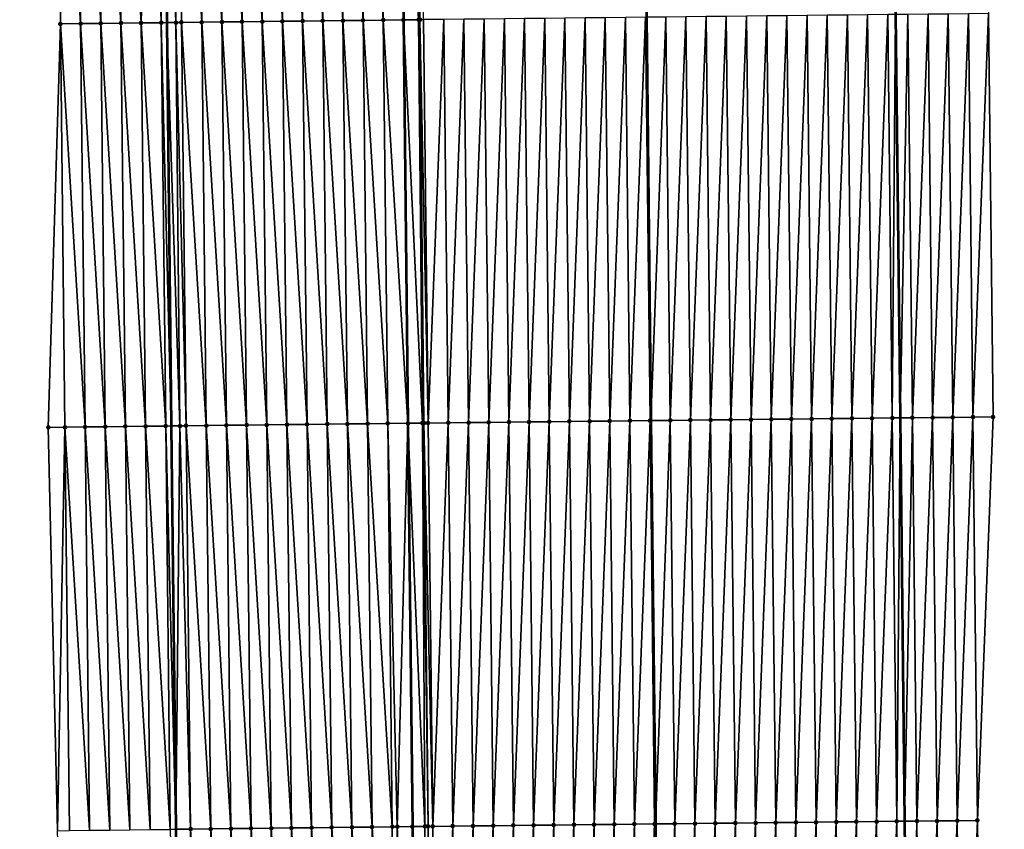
# Model space of a CAD drawing. Header units: feet. Extents: x 2010743 to 2022806, y 818705 to 837694.
# Tile 387 of 531: x 2011441 to 2011489, y 831913 to 831953. Entities that reach past the tile are written whole.
import ezdxf

# ---------------------------------------------------------------- set-up
doc = ezdxf.new("R2010")
doc.units = ezdxf.units.FT
doc.header["$MEASUREMENT"] = 0
for name, color, linetype, lineweight in [('EP_Travel Lane', 172, 'Continuous', 53), ('Road Shots', 141, 'Continuous', 100), ('STRIPING', 60, 'Continuous', 53)]:
    doc.layers.add(name, color=color, linetype=linetype, lineweight=lineweight)
doc.layers.add('I-77-MM17-21_NB-Surface-Border', color=7, linetype='Continuous')
doc.layers.add('I-77-MM17-21_NB-Surface-TIN', color=7, linetype='Continuous')

msp = doc.modelspace()

# ---------------------------------------------------------------- linework, layer by layer
at = {"layer": 'EP_Travel Lane'}
for points in [[(2011444.494, 832293.251, 313.631), (2011444.683, 832273.258, 314.1), (2011444.871, 832253.265, 314.597), (2011445.059, 832233.272, 315.096), (2011445.247, 832213.279, 315.587), (2011445.436, 832193.285, 316.067), (2011445.624, 832173.292, 316.56), (2011445.814, 832153.284, 317.06), (2011446.014, 832133.291, 317.55), (2011446.214, 832113.298, 318.04), (2011446.414, 832093.305, 318.558), (2011446.623, 832073.297, 319.07), (2011446.847, 832053.304, 319.57), (2011447.07, 832033.311, 320.029), (2011447.294, 832013.318, 320.502), (2011447.517, 831993.324, 320.944), (2011447.741, 831973.33, 321.378), (2011447.965, 831953.337, 321.848), (2011448.188, 831933.343, 322.303), (2011448.412, 831913.349, 322.748), (2011448.635, 831893.354, 323.147), (2011448.856, 831873.365, 323.537), (2011449.072, 831853.371, 323.961), (2011449.288, 831833.375, 324.312)], [(2011480.484, 832293.566, 313.456), (2011480.691, 832273.573, 313.939), (2011480.899, 832253.579, 314.387), (2011481.107, 832233.586, 314.886), (2011481.314, 832213.593, 315.362), (2011481.522, 832193.6, 315.84), (2011481.73, 832173.607, 316.339), (2011481.936, 832153.639, 316.832), (2011482.134, 832133.646, 317.322), (2011482.331, 832113.653, 317.803), (2011482.529, 832093.66, 318.312), (2011482.737, 832073.695, 318.789), (2011482.961, 832053.702, 319.297), (2011483.185, 832033.709, 319.77), (2011483.408, 832013.716, 320.248), (2011483.632, 831993.722, 320.705), (2011483.856, 831973.729, 321.148), (2011484.08, 831953.735, 321.622), (2011484.303, 831933.742, 322.081), (2011484.527, 831913.748, 322.499), (2011484.751, 831893.752, 322.885), (2011484.969, 831873.752, 323.278), (2011485.177, 831853.756, 323.652), (2011485.386, 831833.761, 324.021)]]:
    msp.add_polyline3d(points, dxfattribs=at)
at = {"layer": 'I-77-MM17-21_NB-Surface-Border', "color": 3, "linetype": 'Continuous', "lineweight": -3}
for points in [[(2011481.165, 832293.572, 313.433), (2011481.52, 832273.58, 313.913), (2011481.538, 832253.584, 314.367), (2011482.053, 832233.594, 314.854), (2011482.414, 832213.602, 315.328), (2011482.182, 832193.605, 315.817), (2011482.359, 832173.612, 316.32), (2011482.654, 832153.646, 316.801), (2011484.217, 832133.665, 317.26), (2011482.939, 832113.659, 317.785), (2011483.139, 832093.666, 318.292), (2011485.348, 832073.722, 318.697), (2011486.571, 832053.739, 319.159), (2011486.795, 832033.746, 319.633), (2011488.019, 832013.763, 320.064), (2011488.242, 831993.77, 320.526), (2011489.466, 831973.786, 320.932), (2011488.69, 831953.783, 321.439), (2011488.913, 831933.789, 321.898), (2011488.137, 831913.785, 322.365), (2011488.361, 831893.79, 322.756), (2011488.581, 831873.788, 323.147), (2011486.798, 831853.773, 323.598), (2011489.014, 831833.797, 323.882)], [(2011444.348, 831833.319, 324.16), (2011444.795, 831853.322, 323.822), (2011443.785, 831873.308, 323.389), (2011443.235, 831893.29, 322.977), (2011442.556, 831913.279, 322.555), (2011442.093, 831933.271, 322.115), (2011442.692, 831953.274, 321.69), (2011442.469, 831973.267, 321.212), (2011441.245, 831993.249, 320.74), (2011441.022, 832013.243, 320.286), (2011440.915, 832033.238, 319.833), (2011441.023, 832053.235, 319.386), (2011441.389, 832073.235, 318.909), (2011441.412, 832093.252, 318.408), (2011440.674, 832113.238, 317.868)]]:
    msp.add_polyline3d(points, dxfattribs=at)
at = {"layer": 'I-77-MM17-21_NB-Surface-TIN', "color": 128, "linetype": 'Continuous', "lineweight": -3}
for points in [[(2011443.692, 831953.286, 321.721), (2011443.469, 831973.279, 321.243), (2011442.469, 831973.267, 321.212)], [(2011442.692, 831953.274, 321.69), (2011443.692, 831953.286, 321.721), (2011442.469, 831973.267, 321.212)], [(2011444.692, 831953.298, 321.759), (2011444.469, 831973.291, 321.277), (2011443.469, 831973.279, 321.243)], [(2011443.692, 831953.286, 321.721), (2011444.692, 831953.298, 321.759), (2011443.469, 831973.279, 321.243)], [(2011445.692, 831953.31, 321.785), (2011445.469, 831973.303, 321.306), (2011444.469, 831973.291, 321.277)], [(2011444.692, 831953.298, 321.759), (2011445.692, 831953.31, 321.785), (2011444.469, 831973.291, 321.277)], [(2011446.692, 831953.322, 321.811), (2011446.468, 831973.314, 321.327), (2011445.469, 831973.303, 321.306)], [(2011445.692, 831953.31, 321.785), (2011446.692, 831953.322, 321.811), (2011445.469, 831973.303, 321.306)], [(2011446.692, 831953.322, 321.811), (2011447.172, 831973.323, 321.376), (2011446.468, 831973.314, 321.327)], [(2011446.692, 831953.322, 321.811), (2011447.692, 831953.334, 321.848), (2011447.172, 831973.323, 321.376)], [(2011447.692, 831953.334, 321.848), (2011447.468, 831973.327, 321.377), (2011447.172, 831973.323, 321.376)], [(2011447.468, 831973.327, 321.377), (2011447.965, 831953.337, 321.848), (2011447.741, 831973.33, 321.378)], [(2011447.692, 831953.334, 321.848), (2011447.965, 831953.337, 321.848), (2011447.468, 831973.327, 321.377)], [(2011448.417, 831953.342, 321.85), (2011448.468, 831973.338, 321.379), (2011447.741, 831973.33, 321.378)], [(2011448.417, 831953.342, 321.85), (2011447.741, 831973.33, 321.378), (2011447.965, 831953.337, 321.848)], [(2011448.417, 831953.342, 321.85), (2011448.692, 831953.345, 321.857), (2011448.468, 831973.338, 321.379)], [(2011449.692, 831953.357, 321.876), (2011449.468, 831973.35, 321.395), (2011448.468, 831973.338, 321.379)], [(2011448.692, 831953.345, 321.857), (2011449.692, 831953.357, 321.876), (2011448.468, 831973.338, 321.379)], [(2011450.692, 831953.368, 321.892), (2011450.468, 831973.361, 321.41), (2011449.468, 831973.35, 321.395)], [(2011449.692, 831953.357, 321.876), (2011450.692, 831953.368, 321.892), (2011449.468, 831973.35, 321.395)], [(2011451.692, 831953.38, 321.903), (2011451.468, 831973.373, 321.422), (2011450.468, 831973.361, 321.41)], [(2011450.692, 831953.368, 321.892), (2011451.692, 831953.38, 321.903), (2011450.468, 831973.361, 321.41)], [(2011452.692, 831953.391, 321.916), (2011452.468, 831973.384, 321.435), (2011451.468, 831973.373, 321.422)], [(2011451.692, 831953.38, 321.903), (2011452.692, 831953.391, 321.916), (2011451.468, 831973.373, 321.422)], [(2011453.692, 831953.402, 321.926), (2011453.468, 831973.395, 321.443), (2011452.468, 831973.384, 321.435)], [(2011452.692, 831953.391, 321.916), (2011453.692, 831953.402, 321.926), (2011452.468, 831973.384, 321.435)], [(2011454.692, 831953.414, 321.936), (2011454.468, 831973.407, 321.454), (2011453.468, 831973.395, 321.443)], [(2011453.692, 831953.402, 321.926), (2011454.692, 831953.414, 321.936), (2011453.468, 831973.395, 321.443)], [(2011455.692, 831953.425, 321.95), (2011455.468, 831973.418, 321.467), (2011454.468, 831973.407, 321.454)], [(2011454.692, 831953.414, 321.936), (2011455.692, 831953.425, 321.95), (2011454.468, 831973.407, 321.454)], [(2011456.691, 831953.437, 321.963), (2011456.468, 831973.43, 321.482), (2011455.468, 831973.418, 321.467)], [(2011455.692, 831953.425, 321.95), (2011456.691, 831953.437, 321.963), (2011455.468, 831973.418, 321.467)], [(2011457.691, 831953.448, 321.979), (2011457.468, 831973.441, 321.498), (2011456.468, 831973.43, 321.482)], [(2011456.691, 831953.437, 321.963), (2011457.691, 831953.448, 321.979), (2011456.468, 831973.43, 321.482)], [(2011458.691, 831953.46, 322), (2011458.468, 831973.453, 321.517), (2011457.468, 831973.441, 321.498)], [(2011457.691, 831953.448, 321.979), (2011458.691, 831953.46, 322), (2011457.468, 831973.441, 321.498)], [(2011458.468, 831973.453, 321.517), (2011459.691, 831953.472, 322.012), (2011459.468, 831973.464, 321.529)], [(2011458.691, 831953.46, 322), (2011459.691, 831953.472, 322.012), (2011458.468, 831973.453, 321.517)], [(2011460.441, 831953.48, 322.02), (2011460.256, 831973.473, 321.534), (2011459.468, 831973.464, 321.529)], [(2011460.441, 831953.48, 322.02), (2011459.468, 831973.464, 321.529), (2011459.691, 831953.472, 322.012)], [(2011460.504, 831953.481, 322.02), (2011460.336, 831973.474, 321.533), (2011460.256, 831973.473, 321.534)], [(2011460.441, 831953.48, 322.02), (2011460.504, 831953.481, 322.02), (2011460.256, 831973.473, 321.534)], [(2011460.504, 831953.481, 322.02), (2011460.691, 831953.483, 322.018), (2011460.336, 831973.474, 321.533)], [(2011472.914, 831933.619, 322.281), (2011473.69, 831953.623, 321.808), (2011472.691, 831953.613, 321.829)], [(2011472.914, 831933.619, 322.281), (2011473.914, 831933.63, 322.256), (2011473.69, 831953.623, 321.808)], [(2011473.914, 831933.63, 322.256), (2011474.69, 831953.634, 321.785), (2011473.69, 831953.623, 321.808)], [(2011473.914, 831933.63, 322.256), (2011474.914, 831933.64, 322.236), (2011474.69, 831953.634, 321.785)], [(2011474.914, 831933.64, 322.236), (2011475.69, 831953.645, 321.769), (2011474.69, 831953.634, 321.785)], [(2011474.914, 831933.64, 322.236), (2011475.914, 831933.651, 322.221), (2011475.69, 831953.645, 321.769)], [(2011475.914, 831933.651, 322.221), (2011476.69, 831953.656, 321.753), (2011475.69, 831953.645, 321.769)], [(2011475.914, 831933.651, 322.221), (2011476.914, 831933.662, 322.205), (2011476.69, 831953.656, 321.753)], [(2011476.914, 831933.662, 322.205), (2011477.69, 831953.667, 321.74), (2011476.69, 831953.656, 321.753)], [(2011476.914, 831933.662, 322.205), (2011477.914, 831933.673, 322.191), (2011477.69, 831953.667, 321.74)], [(2011477.914, 831933.673, 322.191), (2011478.69, 831953.678, 321.731), (2011477.69, 831953.667, 321.74)], [(2011477.914, 831933.673, 322.191), (2011478.914, 831933.684, 322.182), (2011478.69, 831953.678, 321.731)], [(2011478.914, 831933.684, 322.182), (2011479.69, 831953.689, 321.722), (2011478.69, 831953.678, 321.731)], [(2011478.914, 831933.684, 322.182), (2011479.914, 831933.695, 322.172), (2011479.69, 831953.689, 321.722)], [(2011479.914, 831933.695, 322.172), (2011480.69, 831953.699, 321.706), (2011479.69, 831953.689, 321.722)], [(2011479.914, 831933.695, 322.172), (2011480.914, 831933.706, 322.156), (2011480.69, 831953.699, 321.706)], [(2011480.914, 831933.706, 322.156), (2011481.69, 831953.71, 321.689), (2011480.69, 831953.699, 321.706)], [(2011480.914, 831933.706, 322.156), (2011481.914, 831933.717, 322.141), (2011481.69, 831953.71, 321.689)], [(2011481.914, 831933.717, 322.141), (2011482.69, 831953.721, 321.676), (2011481.69, 831953.71, 321.689)], [(2011481.914, 831933.717, 322.141), (2011482.914, 831933.728, 322.127), (2011482.69, 831953.721, 321.676)], [(2011482.914, 831933.728, 322.127), (2011483.69, 831953.732, 321.641), (2011482.69, 831953.721, 321.676)], [(2011482.914, 831933.728, 322.127), (2011483.914, 831933.738, 322.097), (2011483.69, 831953.732, 321.641)], [(2011483.914, 831933.738, 322.097), (2011484.08, 831953.735, 321.622), (2011483.69, 831953.732, 321.641)], [(2011483.914, 831933.738, 322.097), (2011484.303, 831933.742, 322.081), (2011484.08, 831953.735, 321.622)], [(2011484.69, 831953.742, 321.593), (2011484.08, 831953.735, 321.622), (2011484.303, 831933.742, 322.081)], [(2011484.913, 831933.748, 322.057), (2011484.69, 831953.742, 321.593), (2011484.303, 831933.742, 322.081)], [(2011484.913, 831933.748, 322.057), (2011485.69, 831953.752, 321.564), (2011484.69, 831953.742, 321.593)], [(2011484.913, 831933.748, 322.057), (2011485.913, 831933.759, 322.017), (2011485.69, 831953.752, 321.564)], [(2011485.913, 831933.759, 322.017), (2011486.69, 831953.762, 321.519), (2011485.69, 831953.752, 321.564)], [(2011485.913, 831933.759, 322.017), (2011486.913, 831933.769, 321.974), (2011486.69, 831953.762, 321.519)], [(2011486.913, 831933.769, 321.974), (2011487.69, 831953.773, 321.48), (2011486.69, 831953.762, 321.519)], [(2011486.913, 831933.769, 321.974), (2011487.913, 831933.779, 321.937), (2011487.69, 831953.773, 321.48)], [(2011487.913, 831933.779, 321.937), (2011488.69, 831953.783, 321.439), (2011487.69, 831953.773, 321.48)], [(2011487.913, 831933.779, 321.937), (2011488.913, 831933.789, 321.898), (2011488.69, 831953.783, 321.439)], [(2011442.093, 831933.271, 322.115), (2011442.916, 831933.28, 322.143), (2011442.692, 831953.274, 321.69)], [(2011443.916, 831933.292, 322.174), (2011443.692, 831953.286, 321.721), (2011442.692, 831953.274, 321.69)], [(2011442.916, 831933.28, 322.143), (2011443.916, 831933.292, 322.174), (2011442.692, 831953.274, 321.69)], [(2011444.916, 831933.304, 322.208), (2011444.692, 831953.298, 321.759), (2011443.692, 831953.286, 321.721)], [(2011443.916, 831933.292, 322.174), (2011444.916, 831933.304, 322.208), (2011443.692, 831953.286, 321.721)], [(2011445.916, 831933.316, 322.238), (2011445.692, 831953.31, 321.785), (2011444.692, 831953.298, 321.759)], [(2011444.916, 831933.304, 322.208), (2011445.916, 831933.316, 322.238), (2011444.692, 831953.298, 321.759)], [(2011446.916, 831933.328, 322.268), (2011446.692, 831953.322, 321.811), (2011445.692, 831953.31, 321.785)], [(2011445.916, 831933.316, 322.238), (2011446.916, 831933.328, 322.268), (2011445.692, 831953.31, 321.785)], [(2011447.916, 831933.34, 322.301), (2011447.692, 831953.334, 321.848), (2011446.692, 831953.322, 321.811)], [(2011446.916, 831933.328, 322.268), (2011447.916, 831933.34, 322.301), (2011446.692, 831953.322, 321.811)], [(2011447.692, 831953.334, 321.848), (2011448.188, 831933.343, 322.303), (2011447.965, 831953.337, 321.848)], [(2011447.916, 831933.34, 322.301), (2011448.188, 831933.343, 322.303), (2011447.692, 831953.334, 321.848)], [(2011448.617, 831933.348, 322.306), (2011448.417, 831953.342, 321.85), (2011447.965, 831953.337, 321.848)], [(2011448.617, 831933.348, 322.306), (2011447.965, 831953.337, 321.848), (2011448.188, 831933.343, 322.303)], [(2011448.916, 831933.351, 322.315), (2011448.692, 831953.345, 321.857), (2011448.417, 831953.342, 321.85)], [(2011448.617, 831933.348, 322.306), (2011448.916, 831933.351, 322.315), (2011448.417, 831953.342, 321.85)], [(2011449.916, 831933.363, 322.335), (2011449.692, 831953.357, 321.876), (2011448.692, 831953.345, 321.857)], [(2011448.916, 831933.351, 322.315), (2011449.916, 831933.363, 322.335), (2011448.692, 831953.345, 321.857)], [(2011450.916, 831933.375, 322.352), (2011450.692, 831953.368, 321.892), (2011449.692, 831953.357, 321.876)], [(2011449.916, 831933.363, 322.335), (2011450.916, 831933.375, 322.352), (2011449.692, 831953.357, 321.876)], [(2011451.915, 831933.386, 322.362), (2011451.692, 831953.38, 321.903), (2011450.692, 831953.368, 321.892)], [(2011450.916, 831933.375, 322.352), (2011451.915, 831933.386, 322.362), (2011450.692, 831953.368, 321.892)], [(2011452.915, 831933.398, 322.373), (2011452.692, 831953.391, 321.916), (2011451.692, 831953.38, 321.903)], [(2011451.915, 831933.386, 322.362), (2011452.915, 831933.398, 322.373), (2011451.692, 831953.38, 321.903)], [(2011453.915, 831933.409, 322.383), (2011453.692, 831953.402, 321.926), (2011452.692, 831953.391, 321.916)], [(2011452.915, 831933.398, 322.373), (2011453.915, 831933.409, 322.383), (2011452.692, 831953.391, 321.916)], [(2011454.915, 831933.42, 322.393), (2011454.692, 831953.414, 321.936), (2011453.692, 831953.402, 321.926)], [(2011453.915, 831933.409, 322.383), (2011454.915, 831933.42, 322.393), (2011453.692, 831953.402, 321.926)], [(2011455.915, 831933.432, 322.405), (2011455.692, 831953.425, 321.95), (2011454.692, 831953.414, 321.936)], [(2011454.915, 831933.42, 322.393), (2011455.915, 831933.432, 322.405), (2011454.692, 831953.414, 321.936)], [(2011456.915, 831933.443, 322.417), (2011456.691, 831953.437, 321.963), (2011455.692, 831953.425, 321.95)], [(2011455.915, 831933.432, 322.405), (2011456.915, 831933.443, 322.417), (2011455.692, 831953.425, 321.95)], [(2011457.915, 831933.455, 322.435), (2011457.691, 831953.448, 321.979), (2011456.691, 831953.437, 321.963)], [(2011456.915, 831933.443, 322.417), (2011457.915, 831933.455, 322.435), (2011456.691, 831953.437, 321.963)], [(2011458.915, 831933.466, 322.454), (2011458.691, 831953.46, 322), (2011457.691, 831953.448, 321.979)], [(2011457.915, 831933.455, 322.435), (2011458.915, 831933.466, 322.454), (2011457.691, 831953.448, 321.979)], [(2011458.691, 831953.46, 322), (2011459.915, 831933.478, 322.465), (2011459.691, 831953.472, 322.012)], [(2011458.915, 831933.466, 322.454), (2011459.915, 831933.478, 322.465), (2011458.691, 831953.46, 322)], [(2011460.627, 831933.486, 322.473), (2011460.441, 831953.48, 322.02), (2011459.691, 831953.472, 322.012)], [(2011460.627, 831933.486, 322.473), (2011459.691, 831953.472, 322.012), (2011459.915, 831933.478, 322.465)], [(2011460.706, 831933.487, 322.473), (2011460.504, 831953.481, 322.02), (2011460.441, 831953.48, 322.02)], [(2011460.627, 831933.486, 322.473), (2011460.706, 831933.487, 322.473), (2011460.441, 831953.48, 322.02)], [(2011460.915, 831933.489, 322.471), (2011460.691, 831953.483, 322.018), (2011460.504, 831953.481, 322.02)], [(2011460.706, 831933.487, 322.473), (2011460.915, 831933.489, 322.471), (2011460.504, 831953.481, 322.02)], [(2011460.915, 831933.489, 322.471), (2011461.691, 831953.494, 322.002), (2011460.691, 831953.483, 322.018)], [(2011460.915, 831933.489, 322.471), (2011461.915, 831933.5, 322.455), (2011461.691, 831953.494, 322.002)], [(2011462.691, 831953.504, 321.983), (2011461.691, 831953.494, 322.002), (2011461.915, 831933.5, 322.455)], [(2011462.915, 831933.511, 322.436), (2011462.691, 831953.504, 321.983), (2011461.915, 831933.5, 322.455)], [(2011462.915, 831933.511, 322.436), (2011463.691, 831953.515, 321.965), (2011462.691, 831953.504, 321.983)], [(2011462.915, 831933.511, 322.436), (2011463.915, 831933.522, 322.417), (2011463.691, 831953.515, 321.965)], [(2011463.915, 831933.522, 322.417), (2011464.691, 831953.526, 321.946), (2011463.691, 831953.515, 321.965)], [(2011463.915, 831933.522, 322.417), (2011464.915, 831933.532, 322.399), (2011464.691, 831953.526, 321.946)], [(2011464.915, 831933.532, 322.399), (2011465.691, 831953.537, 321.932), (2011464.691, 831953.526, 321.946)], [(2011464.915, 831933.532, 322.399), (2011465.915, 831933.543, 322.383), (2011465.691, 831953.537, 321.932)], [(2011465.915, 831933.543, 322.383), (2011466.691, 831953.548, 321.916), (2011465.691, 831953.537, 321.932)], [(2011465.915, 831933.543, 322.383), (2011466.915, 831933.554, 322.366), (2011466.691, 831953.548, 321.916)], [(2011466.915, 831933.554, 322.366), (2011467.691, 831953.558, 321.896), (2011466.691, 831953.548, 321.916)], [(2011466.915, 831933.554, 322.366), (2011467.914, 831933.565, 322.349), (2011467.691, 831953.558, 321.896)], [(2011467.914, 831933.565, 322.349), (2011468.691, 831953.569, 321.881), (2011467.691, 831953.558, 321.896)], [(2011467.914, 831933.565, 322.349), (2011468.914, 831933.576, 322.334), (2011468.691, 831953.569, 321.881)], [(2011468.914, 831933.576, 322.334), (2011469.691, 831953.58, 321.869), (2011468.691, 831953.569, 321.881)], [(2011468.914, 831933.576, 322.334), (2011469.914, 831933.586, 322.319), (2011469.691, 831953.58, 321.869)], [(2011469.914, 831933.586, 322.319), (2011470.691, 831953.591, 321.86), (2011469.691, 831953.58, 321.869)], [(2011469.914, 831933.586, 322.319), (2011470.914, 831933.598, 322.314), (2011470.691, 831953.591, 321.86)], [(2011470.914, 831933.598, 322.314), (2011471.691, 831953.602, 321.84), (2011470.691, 831953.591, 321.86)], [(2011470.914, 831933.598, 322.314), (2011471.914, 831933.608, 322.29), (2011471.691, 831953.602, 321.84)], [(2011471.914, 831933.608, 322.29), (2011471.728, 831953.602, 321.84), (2011471.691, 831953.602, 321.84)], [(2011472.691, 831953.613, 321.829), (2011471.728, 831953.602, 321.84), (2011471.952, 831933.609, 322.29)], [(2011471.914, 831933.608, 322.29), (2011471.952, 831933.609, 322.29), (2011471.728, 831953.602, 321.84)], [(2011472.914, 831933.619, 322.281), (2011472.691, 831953.613, 321.829), (2011471.952, 831933.609, 322.29)], [(2011472.914, 831933.619, 322.281), (2011471.952, 831933.609, 322.29), (2011472.176, 831913.614, 322.715)], [(2011473.138, 831913.625, 322.702), (2011472.914, 831933.619, 322.281), (2011472.176, 831913.614, 322.715)], [(2011473.138, 831913.625, 322.702), (2011473.914, 831933.63, 322.256), (2011472.914, 831933.619, 322.281)], [(2011473.138, 831913.625, 322.702), (2011474.138, 831913.635, 322.679), (2011473.914, 831933.63, 322.256)], [(2011474.138, 831913.635, 322.679), (2011474.914, 831933.64, 322.236), (2011473.914, 831933.63, 322.256)], [(2011474.138, 831913.635, 322.679), (2011475.138, 831913.646, 322.66), (2011474.914, 831933.64, 322.236)], [(2011475.138, 831913.646, 322.66), (2011475.914, 831933.651, 322.221), (2011474.914, 831933.64, 322.236)], [(2011475.138, 831913.646, 322.66), (2011476.138, 831913.657, 322.645), (2011475.914, 831933.651, 322.221)], [(2011476.138, 831913.657, 322.645), (2011476.914, 831933.662, 322.205), (2011475.914, 831933.651, 322.221)], [(2011476.138, 831913.657, 322.645), (2011477.138, 831913.668, 322.629), (2011476.914, 831933.662, 322.205)], [(2011477.138, 831913.668, 322.629), (2011477.914, 831933.673, 322.191), (2011476.914, 831933.662, 322.205)], [(2011477.138, 831913.668, 322.629), (2011478.138, 831913.679, 322.617), (2011477.914, 831933.673, 322.191)], [(2011478.138, 831913.679, 322.617), (2011478.914, 831933.684, 322.182), (2011477.914, 831933.673, 322.191)], [(2011478.138, 831913.679, 322.617), (2011479.137, 831913.69, 322.606), (2011478.914, 831933.684, 322.182)], [(2011479.137, 831913.69, 322.606), (2011479.914, 831933.695, 322.172), (2011478.914, 831933.684, 322.182)], [(2011479.137, 831913.69, 322.606), (2011480.137, 831913.701, 322.594), (2011479.914, 831933.695, 322.172)], [(2011480.137, 831913.701, 322.594), (2011480.914, 831933.706, 322.156), (2011479.914, 831933.695, 322.172)], [(2011480.137, 831913.701, 322.594), (2011481.137, 831913.712, 322.581), (2011480.914, 831933.706, 322.156)], [(2011481.137, 831913.712, 322.581), (2011481.914, 831933.717, 322.141), (2011480.914, 831933.706, 322.156)], [(2011481.137, 831913.712, 322.581), (2011482.137, 831913.722, 322.566), (2011481.914, 831933.717, 322.141)], [(2011482.137, 831913.722, 322.566), (2011482.914, 831933.728, 322.127), (2011481.914, 831933.717, 322.141)], [(2011482.137, 831913.722, 322.566), (2011483.137, 831913.733, 322.55), (2011482.914, 831933.728, 322.127)], [(2011483.137, 831913.733, 322.55), (2011483.914, 831933.738, 322.097), (2011482.914, 831933.728, 322.127)], [(2011483.137, 831913.733, 322.55), (2011484.137, 831913.744, 322.514), (2011483.914, 831933.738, 322.097)], [(2011484.137, 831913.744, 322.514), (2011484.303, 831933.742, 322.081), (2011483.914, 831933.738, 322.097)], [(2011484.137, 831913.744, 322.514), (2011484.527, 831913.748, 322.499), (2011484.303, 831933.742, 322.081)], [(2011484.913, 831933.748, 322.057), (2011484.303, 831933.742, 322.081), (2011484.527, 831913.748, 322.499)], [(2011485.137, 831913.754, 322.475), (2011484.913, 831933.748, 322.057), (2011484.527, 831913.748, 322.499)], [(2011485.137, 831913.754, 322.475), (2011485.913, 831933.759, 322.017), (2011484.913, 831933.748, 322.057)], [(2011485.137, 831913.754, 322.475), (2011486.137, 831913.764, 322.44), (2011485.913, 831933.759, 322.017)], [(2011486.137, 831913.764, 322.44), (2011486.913, 831933.769, 321.974), (2011485.913, 831933.759, 322.017)], [(2011486.137, 831913.764, 322.44), (2011487.137, 831913.775, 322.401), (2011486.913, 831933.769, 321.974)], [(2011487.137, 831913.775, 322.401), (2011487.913, 831933.779, 321.937), (2011486.913, 831933.769, 321.974)], [(2011487.137, 831913.775, 322.401), (2011488.137, 831913.785, 322.365), (2011487.913, 831933.779, 321.937)], [(2011488.137, 831913.785, 322.365), (2011488.913, 831933.789, 321.898), (2011487.913, 831933.779, 321.937)], [(2011442.556, 831913.279, 322.555), (2011442.916, 831933.28, 322.143), (2011442.093, 831933.271, 322.115)], [(2011442.556, 831913.279, 322.555), (2011443.14, 831913.286, 322.577), (2011442.916, 831933.28, 322.143)], [(2011444.14, 831913.298, 322.612), (2011443.916, 831933.292, 322.174), (2011442.916, 831933.28, 322.143)], [(2011443.14, 831913.286, 322.577), (2011444.14, 831913.298, 322.612), (2011442.916, 831933.28, 322.143)], [(2011445.14, 831913.31, 322.646), (2011444.916, 831933.304, 322.208), (2011443.916, 831933.292, 322.174)], [(2011444.14, 831913.298, 322.612), (2011445.14, 831913.31, 322.646), (2011443.916, 831933.292, 322.174)], [(2011446.14, 831913.322, 322.678), (2011445.916, 831933.316, 322.238), (2011444.916, 831933.304, 322.208)], [(2011445.14, 831913.31, 322.646), (2011446.14, 831913.322, 322.678), (2011444.916, 831933.304, 322.208)], [(2011447.139, 831913.334, 322.711), (2011446.916, 831933.328, 322.268), (2011445.916, 831933.316, 322.238)], [(2011446.14, 831913.322, 322.678), (2011447.139, 831913.334, 322.711), (2011445.916, 831933.316, 322.238)], [(2011448.139, 831913.346, 322.747), (2011447.916, 831933.34, 322.301), (2011446.916, 831933.328, 322.268)], [(2011447.139, 831913.334, 322.711), (2011448.139, 831913.346, 322.747), (2011446.916, 831933.328, 322.268)], [(2011447.916, 831933.34, 322.301), (2011448.412, 831913.349, 322.748), (2011448.188, 831933.343, 322.303)], [(2011448.139, 831913.346, 322.747), (2011448.412, 831913.349, 322.748), (2011447.916, 831933.34, 322.301)], [(2011448.617, 831933.348, 322.306), (2011448.188, 831933.343, 322.303), (2011448.412, 831913.349, 322.748)], [(2011449.139, 831913.357, 322.752), (2011448.617, 831933.348, 322.306), (2011448.412, 831913.349, 322.748)], [(2011449.139, 831913.357, 322.752), (2011448.916, 831933.351, 322.315), (2011448.617, 831933.348, 322.306)], [(2011450.139, 831913.369, 322.772), (2011449.916, 831933.363, 322.335), (2011448.916, 831933.351, 322.315)], [(2011449.139, 831913.357, 322.752), (2011450.139, 831913.369, 322.772), (2011448.916, 831933.351, 322.315)], [(2011451.139, 831913.381, 322.787), (2011450.916, 831933.375, 322.352), (2011449.916, 831933.363, 322.335)], [(2011450.139, 831913.369, 322.772), (2011451.139, 831913.381, 322.787), (2011449.916, 831933.363, 322.335)], [(2011452.139, 831913.392, 322.795), (2011451.915, 831933.386, 322.362), (2011450.916, 831933.375, 322.352)], [(2011451.139, 831913.381, 322.787), (2011452.139, 831913.392, 322.795), (2011450.916, 831933.375, 322.352)], [(2011453.139, 831913.403, 322.806), (2011452.915, 831933.398, 322.373), (2011451.915, 831933.386, 322.362)], [(2011452.139, 831913.392, 322.795), (2011453.139, 831913.403, 322.806), (2011451.915, 831933.386, 322.362)], [(2011454.139, 831913.415, 322.813), (2011453.915, 831933.409, 322.383), (2011452.915, 831933.398, 322.373)], [(2011453.139, 831913.403, 322.806), (2011454.139, 831913.415, 322.813), (2011452.915, 831933.398, 322.373)], [(2011455.139, 831913.426, 322.827), (2011454.915, 831933.42, 322.393), (2011453.915, 831933.409, 322.383)], [(2011454.139, 831913.415, 322.813), (2011455.139, 831913.426, 322.827), (2011453.915, 831933.409, 322.383)], [(2011456.139, 831913.438, 322.838), (2011455.915, 831933.432, 322.405), (2011454.915, 831933.42, 322.393)], [(2011455.139, 831913.426, 322.827), (2011456.139, 831913.438, 322.838), (2011454.915, 831933.42, 322.393)], [(2011457.139, 831913.449, 322.849), (2011456.915, 831933.443, 322.417), (2011455.915, 831933.432, 322.405)], [(2011456.139, 831913.438, 322.838), (2011457.139, 831913.449, 322.849), (2011455.915, 831933.432, 322.405)], [(2011458.139, 831913.461, 322.863), (2011457.915, 831933.455, 322.435), (2011456.915, 831933.443, 322.417)], [(2011457.139, 831913.449, 322.849), (2011458.139, 831913.461, 322.863), (2011456.915, 831933.443, 322.417)], [(2011459.139, 831913.472, 322.881), (2011458.915, 831933.466, 322.454), (2011457.915, 831933.455, 322.435)], [(2011458.139, 831913.461, 322.863), (2011459.139, 831913.472, 322.881), (2011457.915, 831933.455, 322.435)], [(2011459.38, 831913.475, 322.885), (2011459.915, 831933.478, 322.465), (2011458.915, 831933.466, 322.454)], [(2011459.139, 831913.472, 322.881), (2011459.38, 831913.475, 322.885), (2011458.915, 831933.466, 322.454)], [(2011459.38, 831913.475, 322.885), (2011460.139, 831913.484, 322.893), (2011459.915, 831933.478, 322.465)], [(2011460.756, 831913.491, 322.897), (2011460.627, 831933.486, 322.473), (2011459.915, 831933.478, 322.465)], [(2011460.756, 831913.491, 322.897), (2011459.915, 831933.478, 322.465), (2011460.139, 831913.484, 322.893)], [(2011460.912, 831913.492, 322.896), (2011460.706, 831933.487, 322.473), (2011460.627, 831933.486, 322.473)], [(2011460.756, 831913.491, 322.897), (2011460.912, 831913.492, 322.896), (2011460.627, 831933.486, 322.473)], [(2011461.139, 831913.495, 322.895), (2011460.915, 831933.489, 322.471), (2011460.706, 831933.487, 322.473)], [(2011460.912, 831913.492, 322.896), (2011461.139, 831913.495, 322.895), (2011460.706, 831933.487, 322.473)], [(2011461.139, 831913.495, 322.895), (2011461.915, 831933.5, 322.455), (2011460.915, 831933.489, 322.471)], [(2011461.139, 831913.495, 322.895), (2011462.138, 831913.506, 322.885), (2011461.915, 831933.5, 322.455)], [(2011462.915, 831933.511, 322.436), (2011461.915, 831933.5, 322.455), (2011462.138, 831913.506, 322.885)], [(2011463.138, 831913.517, 322.863), (2011462.915, 831933.511, 322.436), (2011462.138, 831913.506, 322.885)], [(2011463.138, 831913.517, 322.863), (2011463.915, 831933.522, 322.417), (2011462.915, 831933.511, 322.436)], [(2011463.138, 831913.517, 322.863), (2011464.138, 831913.527, 322.843), (2011463.915, 831933.522, 322.417)], [(2011464.138, 831913.527, 322.843), (2011464.915, 831933.532, 322.399), (2011463.915, 831933.522, 322.417)], [(2011464.138, 831913.527, 322.843), (2011465.138, 831913.538, 322.825), (2011464.915, 831933.532, 322.399)], [(2011465.138, 831913.538, 322.825), (2011465.915, 831933.543, 322.383), (2011464.915, 831933.532, 322.399)], [(2011465.138, 831913.538, 322.825), (2011466.138, 831913.549, 322.806), (2011465.915, 831933.543, 322.383)], [(2011466.138, 831913.549, 322.806), (2011466.915, 831933.554, 322.366), (2011465.915, 831933.543, 322.383)], [(2011466.138, 831913.549, 322.806), (2011467.138, 831913.56, 322.79), (2011466.915, 831933.554, 322.366)], [(2011467.138, 831913.56, 322.79), (2011467.914, 831933.565, 322.349), (2011466.915, 831933.554, 322.366)], [(2011467.138, 831913.56, 322.79), (2011468.138, 831913.57, 322.771), (2011467.914, 831933.565, 322.349)], [(2011468.138, 831913.57, 322.771), (2011468.914, 831933.576, 322.334), (2011467.914, 831933.565, 322.349)], [(2011468.138, 831913.57, 322.771), (2011469.138, 831913.581, 322.752), (2011468.914, 831933.576, 322.334)], [(2011469.138, 831913.581, 322.752), (2011469.914, 831933.586, 322.319), (2011468.914, 831933.576, 322.334)], [(2011469.138, 831913.581, 322.752), (2011470.138, 831913.592, 322.739), (2011469.914, 831933.586, 322.319)], [(2011470.138, 831913.592, 322.739), (2011470.914, 831933.598, 322.314), (2011469.914, 831933.586, 322.319)], [(2011470.138, 831913.592, 322.739), (2011471.138, 831913.603, 322.729), (2011470.914, 831933.598, 322.314)], [(2011471.138, 831913.603, 322.729), (2011471.914, 831933.608, 322.29), (2011470.914, 831933.598, 322.314)], [(2011471.138, 831913.603, 322.729), (2011472.138, 831913.614, 322.715), (2011471.914, 831933.608, 322.29)], [(2011472.138, 831913.614, 322.715), (2011471.952, 831933.609, 322.29), (2011471.914, 831933.608, 322.29)], [(2011472.138, 831913.614, 322.715), (2011472.176, 831913.614, 322.715), (2011471.952, 831933.609, 322.29)], [(2011471.362, 831893.608, 323.135), (2011472.138, 831913.614, 322.715), (2011471.138, 831913.603, 322.729)], [(2011471.362, 831893.608, 323.135), (2011472.362, 831893.619, 323.121), (2011472.138, 831913.614, 322.715)], [(2011472.362, 831893.619, 323.121), (2011472.176, 831913.614, 322.715), (2011472.138, 831913.614, 322.715)], [(2011473.138, 831913.625, 322.702), (2011472.176, 831913.614, 322.715), (2011472.399, 831893.62, 323.121)], [(2011472.362, 831893.619, 323.121), (2011472.399, 831893.62, 323.121), (2011472.176, 831913.614, 322.715)], [(2011473.361, 831893.63, 323.104), (2011473.138, 831913.625, 322.702), (2011472.399, 831893.62, 323.121)], [(2011473.361, 831893.63, 323.104), (2011474.138, 831913.635, 322.679), (2011473.138, 831913.625, 322.702)], [(2011473.361, 831893.63, 323.104), (2011474.361, 831893.641, 323.078), (2011474.138, 831913.635, 322.679)], [(2011474.361, 831893.641, 323.078), (2011475.138, 831913.646, 322.66), (2011474.138, 831913.635, 322.679)], [(2011474.361, 831893.641, 323.078), (2011475.361, 831893.651, 323.056), (2011475.138, 831913.646, 322.66)], [(2011475.361, 831893.651, 323.056), (2011476.138, 831913.657, 322.645), (2011475.138, 831913.646, 322.66)], [(2011475.361, 831893.651, 323.056), (2011476.361, 831893.662, 323.037), (2011476.138, 831913.657, 322.645)], [(2011476.361, 831893.662, 323.037), (2011477.138, 831913.668, 322.629), (2011476.138, 831913.657, 322.645)], [(2011476.361, 831893.662, 323.037), (2011477.361, 831893.673, 323.021), (2011477.138, 831913.668, 322.629)], [(2011477.361, 831893.673, 323.021), (2011478.138, 831913.679, 322.617), (2011477.138, 831913.668, 322.629)], [(2011477.361, 831893.673, 323.021), (2011478.361, 831893.684, 323.008), (2011478.138, 831913.679, 322.617)], [(2011478.361, 831893.684, 323.008), (2011479.137, 831913.69, 322.606), (2011478.138, 831913.679, 322.617)], [(2011478.361, 831893.684, 323.008), (2011479.361, 831893.695, 322.993), (2011479.137, 831913.69, 322.606)], [(2011479.361, 831893.695, 322.993), (2011480.137, 831913.701, 322.594), (2011479.137, 831913.69, 322.606)], [(2011479.361, 831893.695, 322.993), (2011480.361, 831893.706, 322.982), (2011480.137, 831913.701, 322.594)], [(2011480.361, 831893.706, 322.982), (2011481.137, 831913.712, 322.581), (2011480.137, 831913.701, 322.594)], [(2011480.361, 831893.706, 322.982), (2011481.361, 831893.716, 322.967), (2011481.137, 831913.712, 322.581)], [(2011481.361, 831893.716, 322.967), (2011482.137, 831913.722, 322.566), (2011481.137, 831913.712, 322.581)], [(2011481.361, 831893.716, 322.967), (2011482.361, 831893.727, 322.949), (2011482.137, 831913.722, 322.566)], [(2011482.361, 831893.727, 322.949), (2011483.137, 831913.733, 322.55), (2011482.137, 831913.722, 322.566)], [(2011482.361, 831893.727, 322.949), (2011483.361, 831893.738, 322.927), (2011483.137, 831913.733, 322.55)], [(2011483.361, 831893.738, 322.927), (2011484.137, 831913.744, 322.514), (2011483.137, 831913.733, 322.55)], [(2011483.361, 831893.738, 322.927), (2011484.361, 831893.748, 322.898), (2011484.137, 831913.744, 322.514)], [(2011484.361, 831893.748, 322.898), (2011484.527, 831913.748, 322.499), (2011484.137, 831913.744, 322.514)], [(2011484.361, 831893.748, 322.898), (2011484.751, 831893.752, 322.885), (2011484.527, 831913.748, 322.499)], [(2011485.137, 831913.754, 322.475), (2011484.527, 831913.748, 322.499), (2011484.751, 831893.752, 322.885)], [(2011485.361, 831893.759, 322.864), (2011485.137, 831913.754, 322.475), (2011484.751, 831893.752, 322.885)], [(2011485.361, 831893.759, 322.864), (2011486.137, 831913.764, 322.44), (2011485.137, 831913.754, 322.475)], [(2011485.361, 831893.759, 322.864), (2011486.361, 831893.769, 322.828), (2011486.137, 831913.764, 322.44)], [(2011486.361, 831893.769, 322.828), (2011487.137, 831913.775, 322.401), (2011486.137, 831913.764, 322.44)], [(2011486.361, 831893.769, 322.828), (2011487.361, 831893.78, 322.791), (2011487.137, 831913.775, 322.401)], [(2011487.361, 831893.78, 322.791), (2011488.137, 831913.785, 322.365), (2011487.137, 831913.775, 322.401)], [(2011487.361, 831893.78, 322.791), (2011488.361, 831893.79, 322.756), (2011488.137, 831913.785, 322.365)], [(2011448.139, 831913.346, 322.747), (2011448.635, 831893.354, 323.147), (2011448.412, 831913.349, 322.748)], [(2011449.363, 831893.363, 323.155), (2011449.139, 831913.357, 322.752), (2011448.412, 831913.349, 322.748)], [(2011449.363, 831893.363, 323.155), (2011448.412, 831913.349, 322.748), (2011448.635, 831893.354, 323.147)], [(2011450.363, 831893.374, 323.173), (2011450.139, 831913.369, 322.772), (2011449.139, 831913.357, 322.752)], [(2011449.363, 831893.363, 323.155), (2011450.363, 831893.374, 323.173), (2011449.139, 831913.357, 322.752)], [(2011451.363, 831893.386, 323.188), (2011451.139, 831913.381, 322.787), (2011450.139, 831913.369, 322.772)], [(2011450.363, 831893.374, 323.173), (2011451.363, 831893.386, 323.188), (2011450.139, 831913.369, 322.772)], [(2011452.363, 831893.397, 323.198), (2011452.139, 831913.392, 322.795), (2011451.139, 831913.381, 322.787)], [(2011451.363, 831893.386, 323.188), (2011452.363, 831893.397, 323.198), (2011451.139, 831913.381, 322.787)], [(2011453.363, 831893.409, 323.208), (2011453.139, 831913.403, 322.806), (2011452.139, 831913.392, 322.795)], [(2011452.363, 831893.397, 323.198), (2011453.363, 831893.409, 323.208), (2011452.139, 831913.392, 322.795)], [(2011454.363, 831893.42, 323.217), (2011454.139, 831913.415, 322.813), (2011453.139, 831913.403, 322.806)], [(2011453.363, 831893.409, 323.208), (2011454.363, 831893.42, 323.217), (2011453.139, 831913.403, 322.806)], [(2011455.363, 831893.431, 323.228), (2011455.139, 831913.426, 322.827), (2011454.139, 831913.415, 322.813)], [(2011454.363, 831893.42, 323.217), (2011455.363, 831893.431, 323.228), (2011454.139, 831913.415, 322.813)], [(2011456.363, 831893.443, 323.239), (2011456.139, 831913.438, 322.838), (2011455.139, 831913.426, 322.827)], [(2011455.363, 831893.431, 323.228), (2011456.363, 831893.443, 323.239), (2011455.139, 831913.426, 322.827)], [(2011457.362, 831893.454, 323.252), (2011457.139, 831913.449, 322.849), (2011456.139, 831913.438, 322.838)], [(2011456.363, 831893.443, 323.239), (2011457.362, 831893.454, 323.252), (2011456.139, 831913.438, 322.838)], [(2011458.362, 831893.466, 323.268), (2011458.139, 831913.461, 322.863), (2011457.139, 831913.449, 322.849)], [(2011457.362, 831893.454, 323.252), (2011458.362, 831893.466, 323.268), (2011457.139, 831913.449, 322.849)], [(2011459.362, 831893.478, 323.286), (2011459.139, 831913.472, 322.881), (2011458.139, 831913.461, 322.863)], [(2011458.362, 831893.466, 323.268), (2011459.362, 831893.478, 323.286), (2011458.139, 831913.461, 322.863)], [(2011459.362, 831893.478, 323.286), (2011459.38, 831913.475, 322.885), (2011459.139, 831913.472, 322.881)], [(2011459.362, 831893.478, 323.286), (2011460.362, 831893.489, 323.298), (2011459.38, 831913.475, 322.885)], [(2011459.38, 831913.475, 322.885), (2011460.362, 831893.489, 323.298), (2011460.139, 831913.484, 322.893)], [(2011460.548, 831893.491, 323.299), (2011460.756, 831913.491, 322.897), (2011460.139, 831913.484, 322.893)], [(2011460.548, 831893.491, 323.299), (2011460.139, 831913.484, 322.893), (2011460.362, 831893.489, 323.298)], [(2011460.548, 831893.491, 323.299), (2011461.048, 831893.497, 323.302), (2011460.756, 831913.491, 322.897)], [(2011461.048, 831893.497, 323.302), (2011460.912, 831913.492, 322.896), (2011460.756, 831913.491, 322.897)], [(2011461.195, 831893.498, 323.302), (2011461.139, 831913.495, 322.895), (2011460.912, 831913.492, 322.896)], [(2011461.048, 831893.497, 323.302), (2011461.195, 831893.498, 323.302), (2011460.912, 831913.492, 322.896)], [(2011461.362, 831893.5, 323.3), (2011462.138, 831913.506, 322.885), (2011461.139, 831913.495, 322.895)], [(2011461.195, 831893.498, 323.302), (2011461.362, 831893.5, 323.3), (2011461.139, 831913.495, 322.895)], [(2011461.362, 831893.5, 323.3), (2011462.362, 831893.511, 323.285), (2011462.138, 831913.506, 322.885)], [(2011463.138, 831913.517, 322.863), (2011462.138, 831913.506, 322.885), (2011462.362, 831893.511, 323.285)], [(2011463.362, 831893.522, 323.268), (2011463.138, 831913.517, 322.863), (2011462.362, 831893.511, 323.285)], [(2011463.362, 831893.522, 323.268), (2011464.138, 831913.527, 322.843), (2011463.138, 831913.517, 322.863)], [(2011463.362, 831893.522, 323.268), (2011464.362, 831893.533, 323.248), (2011464.138, 831913.527, 322.843)], [(2011464.362, 831893.533, 323.248), (2011465.138, 831913.538, 322.825), (2011464.138, 831913.527, 322.843)], [(2011464.362, 831893.533, 323.248), (2011465.362, 831893.543, 323.232), (2011465.138, 831913.538, 322.825)], [(2011465.362, 831893.543, 323.232), (2011466.138, 831913.549, 322.806), (2011465.138, 831913.538, 322.825)], [(2011465.362, 831893.543, 323.232), (2011466.362, 831893.554, 323.212), (2011466.138, 831913.549, 322.806)], [(2011466.362, 831893.554, 323.212), (2011467.138, 831913.56, 322.79), (2011466.138, 831913.549, 322.806)], [(2011466.362, 831893.554, 323.212), (2011467.362, 831893.565, 323.193), (2011467.138, 831913.56, 322.79)], [(2011467.362, 831893.565, 323.193), (2011468.138, 831913.57, 322.771), (2011467.138, 831913.56, 322.79)], [(2011467.362, 831893.565, 323.193), (2011468.362, 831893.576, 323.173), (2011468.138, 831913.57, 322.771)], [(2011468.362, 831893.576, 323.173), (2011469.138, 831913.581, 322.752), (2011468.138, 831913.57, 322.771)], [(2011468.362, 831893.576, 323.173), (2011469.362, 831893.587, 323.159), (2011469.138, 831913.581, 322.752)], [(2011469.362, 831893.587, 323.159), (2011470.138, 831913.592, 322.739), (2011469.138, 831913.581, 322.752)], [(2011469.362, 831893.587, 323.159), (2011470.362, 831893.597, 323.147), (2011470.138, 831913.592, 322.739)], [(2011470.362, 831893.597, 323.147), (2011471.138, 831913.603, 322.729), (2011470.138, 831913.592, 322.739)], [(2011470.362, 831893.597, 323.147), (2011471.362, 831893.608, 323.135), (2011471.138, 831913.603, 322.729)]]:
    msp.add_3dface(points, dxfattribs=at)
at = {"layer": 'Road Shots', "lineweight": 100}
for p in [(2011442.692, 831953.274, 321.69), (2011443.692, 831953.286, 321.721), (2011444.692, 831953.298, 321.759), (2011445.692, 831953.31, 321.785), (2011446.692, 831953.322, 321.811), (2011447.692, 831953.334, 321.848), (2011448.417, 831953.342, 321.85), (2011448.692, 831953.345, 321.857), (2011449.692, 831953.357, 321.876), (2011450.692, 831953.368, 321.892), (2011451.692, 831953.38, 321.903), (2011452.692, 831953.391, 321.916), (2011453.692, 831953.402, 321.926), (2011454.692, 831953.414, 321.936), (2011455.692, 831953.425, 321.95), (2011456.691, 831953.437, 321.963), (2011457.691, 831953.448, 321.979), (2011458.691, 831953.46, 322), (2011459.691, 831953.472, 322.012), (2011460.441, 831953.48, 322.02), (2011460.504, 831953.481, 322.02), (2011472.914, 831933.619, 322.281), (2011473.914, 831933.63, 322.256), (2011474.914, 831933.64, 322.236), (2011475.914, 831933.651, 322.221), (2011476.914, 831933.662, 322.205), (2011477.914, 831933.673, 322.191), (2011478.914, 831933.684, 322.182), (2011479.914, 831933.695, 322.172), (2011480.914, 831933.706, 322.156), (2011481.914, 831933.717, 322.141), (2011482.914, 831933.728, 322.127), (2011483.914, 831933.738, 322.097), (2011484.913, 831933.748, 322.057), (2011485.913, 831933.759, 322.017), (2011486.913, 831933.769, 321.974), (2011487.913, 831933.779, 321.937), (2011488.913, 831933.789, 321.898), (2011442.093, 831933.271, 322.115), (2011442.916, 831933.28, 322.143), (2011443.916, 831933.292, 322.174), (2011444.916, 831933.304, 322.208), (2011445.916, 831933.316, 322.238), (2011446.916, 831933.328, 322.268), (2011447.916, 831933.34, 322.301), (2011448.617, 831933.348, 322.306), (2011448.916, 831933.351, 322.315), (2011449.916, 831933.363, 322.335), (2011450.916, 831933.375, 322.352), (2011451.915, 831933.386, 322.362), (2011452.915, 831933.398, 322.373), (2011453.915, 831933.409, 322.383), (2011454.915, 831933.42, 322.393), (2011455.915, 831933.432, 322.405), (2011456.915, 831933.443, 322.417), (2011457.915, 831933.455, 322.435), (2011458.915, 831933.466, 322.454), (2011459.915, 831933.478, 322.465), (2011460.627, 831933.486, 322.473), (2011460.706, 831933.487, 322.473), (2011460.915, 831933.489, 322.471), (2011461.915, 831933.5, 322.455), (2011462.915, 831933.511, 322.436), (2011463.915, 831933.522, 322.417), (2011464.915, 831933.532, 322.399), (2011465.915, 831933.543, 322.383), (2011466.915, 831933.554, 322.366), (2011467.914, 831933.565, 322.349), (2011468.914, 831933.576, 322.334), (2011469.914, 831933.586, 322.319), (2011470.914, 831933.598, 322.314), (2011471.914, 831933.608, 322.29), (2011472.138, 831913.614, 322.715), (2011473.138, 831913.625, 322.702), (2011474.138, 831913.635, 322.679), (2011475.138, 831913.646, 322.66), (2011476.138, 831913.657, 322.645), (2011477.138, 831913.668, 322.629), (2011478.138, 831913.679, 322.617), (2011479.137, 831913.69, 322.606), (2011480.137, 831913.701, 322.594), (2011481.137, 831913.712, 322.581), (2011482.137, 831913.722, 322.566), (2011483.137, 831913.733, 322.55), (2011484.137, 831913.744, 322.514), (2011485.137, 831913.754, 322.475), (2011486.137, 831913.764, 322.44), (2011487.137, 831913.775, 322.401), (2011488.137, 831913.785, 322.365), (2011449.139, 831913.357, 322.752), (2011450.139, 831913.369, 322.772), (2011451.139, 831913.381, 322.787), (2011452.139, 831913.392, 322.795), (2011453.139, 831913.403, 322.806), (2011454.139, 831913.415, 322.813), (2011455.139, 831913.426, 322.827), (2011456.139, 831913.438, 322.838), (2011457.139, 831913.449, 322.849), (2011458.139, 831913.461, 322.863), (2011459.139, 831913.472, 322.881), (2011459.38, 831913.475, 322.885), (2011460.139, 831913.484, 322.893), (2011460.756, 831913.491, 322.897), (2011460.912, 831913.492, 322.896), (2011461.139, 831913.495, 322.895), (2011462.138, 831913.506, 322.885), (2011463.138, 831913.517, 322.863), (2011464.138, 831913.527, 322.843), (2011465.138, 831913.538, 322.825), (2011466.138, 831913.549, 322.806), (2011467.138, 831913.56, 322.79), (2011468.138, 831913.57, 322.771), (2011469.138, 831913.581, 322.752), (2011470.138, 831913.592, 322.739), (2011471.138, 831913.603, 322.729)]:
    msp.add_point(p, dxfattribs=at)
at = {"layer": 'STRIPING'}
for points in [[(2011456.296, 832293.359, 313.759), (2011456.473, 832273.365, 314.238), (2011456.651, 832253.373, 314.746), (2011456.828, 832233.38, 315.256), (2011457.005, 832213.387, 315.759), (2011457.183, 832193.394, 316.245), (2011457.36, 832173.4, 316.73), (2011457.54, 832153.405, 317.234), (2011457.74, 832133.412, 317.724), (2011457.94, 832113.419, 318.199), (2011458.14, 832093.427, 318.721), (2011458.349, 832073.432, 319.224), (2011458.573, 832053.439, 319.711), (2011458.797, 832033.446, 320.18), (2011459.02, 832013.452, 320.654), (2011459.244, 831993.459, 321.101), (2011459.468, 831973.464, 321.529), (2011459.691, 831953.472, 322.012), (2011459.915, 831933.478, 322.465), (2011460.139, 831913.484, 322.893), (2011460.362, 831893.489, 323.298), (2011460.583, 831873.495, 323.7), (2011460.799, 831853.5, 324.108), (2011461.015, 831833.505, 324.476)], [(2011468.236, 832293.46, 313.565), (2011468.427, 832273.467, 314.037), (2011468.618, 832253.474, 314.567), (2011468.809, 832233.482, 315.083), (2011469, 832213.489, 315.591), (2011469.191, 832193.496, 316.085), (2011469.383, 832173.503, 316.57), (2011469.575, 832153.521, 317.062), (2011469.775, 832133.528, 317.555), (2011469.976, 832113.535, 318.036), (2011470.176, 832093.543, 318.542), (2011470.386, 832073.562, 319.037), (2011470.61, 832053.569, 319.525), (2011470.834, 832033.576, 319.995), (2011471.057, 832013.583, 320.468), (2011471.281, 831993.589, 320.933), (2011471.505, 831973.595, 321.365), (2011471.728, 831953.602, 321.84), (2011471.952, 831933.609, 322.29), (2011472.176, 831913.614, 322.715), (2011472.399, 831893.62, 323.121), (2011472.62, 831873.622, 323.528), (2011472.836, 831853.627, 323.912), (2011473.053, 831833.632, 324.287)]]:
    msp.add_polyline3d(points, dxfattribs=at)

doc.saveas('drawing.dxf')
